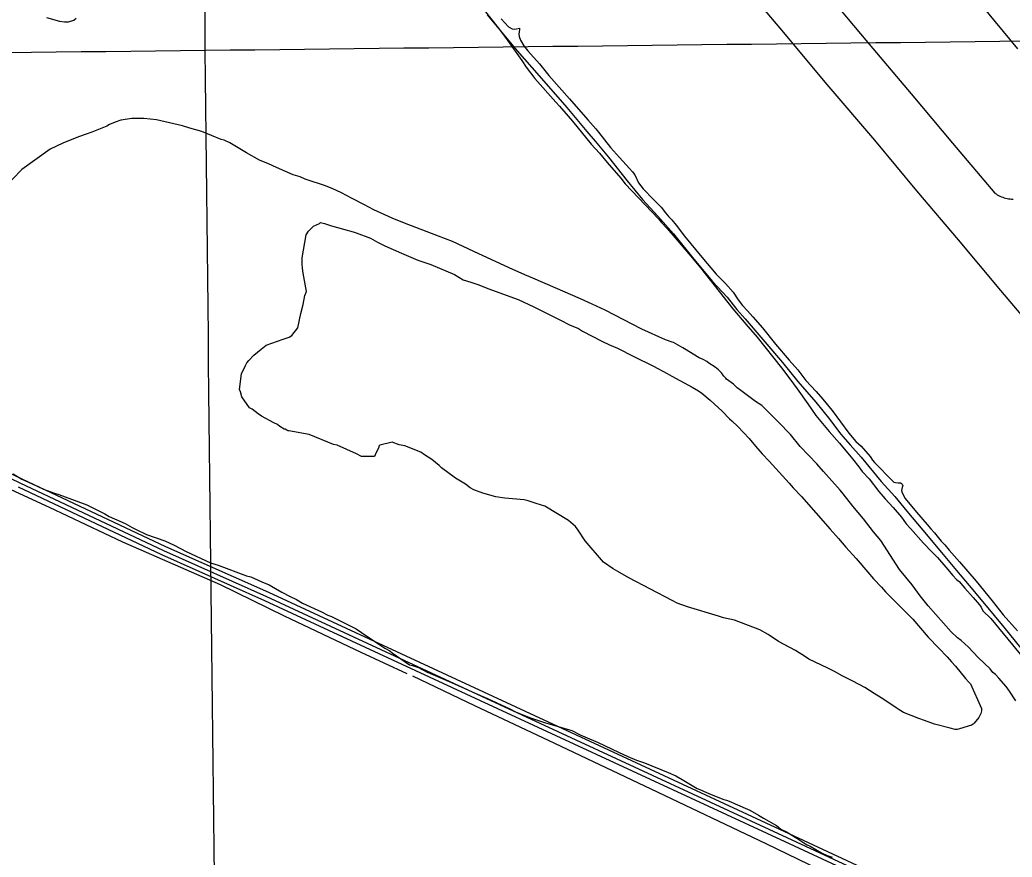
# Model space of a CAD drawing. Extents: x 3683613 to 3738215, y 469626 to 495384.
# Drawn here: x 3692456 to 3695755, y 478478 to 481261 of the extents above; entities that cross this region are included whole.
import ezdxf

# ---------------------------------------------------------------- set-up
doc = ezdxf.new("R2010")
doc.units = 0
for name, color, linetype in [('V-GRID-MAJR', 7, 'Continuous'), ('V-ROAD-CNTR', 7, 'Continuous'), ('V-RUNW-EDGE', 7, 'Continuous'), ('V-SITE-VEGE', 7, 'Continuous'), ('V-TOPO-SHOR', 7, 'Continuous')]:
    doc.layers.add(name, color=color, linetype=linetype)

msp = doc.modelspace()

# ---------------------------------------------------------------- linework, layer by layer
at = {"layer": 'V-GRID-MAJR'}
for points in [[(3693141.1, 475101.8), (3693072.3, 481160.4), (3693003.6, 487220.9), (3692934.8, 493281.4), (3692934.8, 493283.3)], [(3687787.4, 481100.8), (3693072.3, 481160.4), (3698357.2, 481220.7), (3703642.1, 481281.8), (3708927, 481343.7), (3714211.8, 481406.4), (3719496.7, 481469.8)]]:
    msp.add_spline(points, degree=3, dxfattribs=at)
at = {"layer": 'V-ROAD-CNTR'}
for points in [[(3693276.8, 479344.1), (3692934.6, 479496.6), (3692457.2, 479721.6), (3691771.2, 480050.8), (3691218, 480305.2), (3690903, 480460.1), (3690461.9, 480655.6), (3690259.1, 480753)], [(3695416.6, 478369), (3695013.2, 478556), (3693998, 479026.2), (3693283, 479357.7), (3692940.8, 479510.3), (3692463.6, 479735.2), (3691777.5, 480064.4)], [(3695404.1, 478341.8), (3695000.6, 478528.8), (3693985.4, 478999), (3693270.6, 479330.4), (3692928.3, 479483), (3692450.7, 479708.1)], [(3695703.4, 478221), (3695410.4, 478355.4), (3695006.9, 478542.4), (3693991.7, 479012.6), (3693276.8, 479344.1)]]:
    msp.add_lwpolyline(points, dxfattribs=at)
at = {"layer": 'V-RUNW-EDGE'}
for points in [[(3695140.5, 481046.7), (3694984.3, 481234), (3694828.8, 481417.3)], [(3695163.2, 481319.6), (3695291.9, 481166.5), (3695419.4, 481015.4), (3695556.9, 480851.9), (3695697.4, 480685.5), (3695701.6, 480682.8), (3695705.9, 480680.2), (3695710.3, 480677.8), (3695714.8, 480675.6), (3695719.4, 480673.7), (3695724, 480671.9), (3695728.8, 480670.3), (3695733.6, 480668.9), (3695738.4, 480667.7), (3695743.3, 480666.8), (3695748.3, 480666), (3695753.3, 480665.5), (3695758.2, 480665.2)], [(3695774.4, 481164.6), (3695651.9, 481312.4)], [(3695878.4, 480172.3), (3695717.5, 480361.7), (3695576.5, 480529.7), (3695438.6, 480693.4), (3695298.7, 480861), (3695140.5, 481046.7)]]:
    msp.add_lwpolyline(points, dxfattribs=at)
at = {"layer": 'V-SITE-VEGE'}
for p, q in [((3692433.7, 479752.6), (3692461.7, 479735.1)), ((3692461.7, 479735.1), (3692496.4, 479719.2)), ((3692496.4, 479719.2), (3692534.4, 479701.5)), ((3692534.4, 479701.5), (3692567.5, 479689)), ((3692567.5, 479689), (3692585.7, 479683.5)), ((3692585.7, 479683.5), (3692678.5, 479649.4)), ((3692678.5, 479649.4), (3692737.9, 479619.5)), ((3692737.9, 479619.5), (3692752.7, 479610.7)), ((3692752.7, 479610.7), (3692805.6, 479587.7)), ((3692805.6, 479587.7), (3692828.7, 479573.7)), ((3692828.7, 479573.7), (3692840.2, 479568.4)), ((3692840.2, 479568.4), (3692876.6, 479550.8)), ((3692876.6, 479550.8), (3692937.9, 479529.2)), ((3692937.9, 479529.2), (3692969.3, 479515)), ((3692969.3, 479515), (3693008.8, 479493.9)), ((3693008.8, 479493.9), (3693089.8, 479456.8)), ((3693089.8, 479456.8), (3693114.7, 479449.4)), ((3693114.7, 479449.4), (3693209.1, 479413.6)), ((3693209.1, 479413.6), (3693224, 479409.9)), ((3693224, 479409.9), (3693260.4, 479393.9)), ((3693260.4, 479393.9), (3693285.2, 479383.3)), ((3693285.2, 479383.3), (3693326.4, 479358.8)), ((3693326.4, 479358.8), (3693354.4, 479344.7)), ((3693354.4, 479344.7), (3693375.9, 479334.2)), ((3693375.9, 479334.2), (3693395.6, 479322)), ((3693395.6, 479322), (3693458.4, 479293.6)), ((3693458.4, 479293.6), (3693479.9, 479283.1)), ((3693479.9, 479283.1), (3693491.5, 479277.8)), ((3693491.5, 479277.8), (3693542.7, 479253.1)), ((3693542.7, 479253.1), (3693574, 479237.2)), ((3693574, 479237.2), (3693592.1, 479225.1)), ((3693592.1, 479225.1), (3693643, 479190.3)), ((3693643, 479190.3), (3693669.3, 479173)), ((3693669.3, 479173), (3693685.8, 479164.2)), ((3693685.8, 479164.2), (3693694, 479157.3)), ((3693694, 479157.3), (3693751.5, 479117.4)), ((3693751.5, 479117.4), (3693761.5, 479115.5)), ((3693761.5, 479115.5), (3693781.4, 479108.3)), ((3693781.4, 479108.3), (3693812.7, 479092.4)), ((3693812.7, 479092.4), (3693817.7, 479090.6)), ((3693817.7, 479090.6), (3693821, 479088.9)), ((3693821, 479088.9), (3693890.4, 479058.7)), ((3693890.4, 479058.7), (3693969.8, 479023.2)), ((3693969.8, 479023.2), (3694011.1, 479005.5)), ((3694011.1, 479005.5), (3694087.1, 478970.1)), ((3694087.1, 478970.1), (3694103.6, 478961.4)), ((3694103.6, 478961.4), (3694153.3, 478941.7)), ((3694153.3, 478941.7), (3694199.7, 478925.5)), ((3694199.7, 478925.5), (3694290.9, 478899.8)), ((3694290.9, 478899.8), (3694320.6, 478884)), ((3694320.6, 478884), (3694333.9, 478878.6)), ((3694333.9, 478878.6), (3694378.5, 478859.1)), ((3694378.5, 478859.1), (3694446.2, 478827.3)), ((3694446.2, 478827.3), (3694477.6, 478813.1)), ((3694477.6, 478813.1), (3694505.7, 478800.7)), ((3694505.7, 478800.7), (3694532.3, 478791.7)), ((3694532.3, 478791.7), (3694611.7, 478759.6)), ((3694611.7, 478759.6), (3694636.5, 478748.9)), ((3694636.5, 478748.9), (3694657.9, 478736.7)), ((3694657.9, 478736.7), (3694707.3, 478707)), ((3694707.3, 478707), (3694717.2, 478703.4)), ((3694717.2, 478703.4), (3694748.6, 478689.2)), ((3694748.6, 478689.2), (3694796.6, 478669.6)), ((3694796.6, 478669.6), (3694804.9, 478667.8)), ((3694804.9, 478667.8), (3694819.8, 478662.4)), ((3694819.8, 478662.4), (3694834.7, 478655.3)), ((3694834.7, 478655.3), (3694882.6, 478634)), ((3694882.6, 478634), (3694912.3, 478618.2)), ((3694912.3, 478618.2), (3694928.8, 478607.8)), ((3694928.8, 478607.8), (3694971.6, 478583.3)), ((3694971.6, 478583.3), (3694986.4, 478571.2)), ((3694986.4, 478571.2), (3695004.5, 478562.4)), ((3695004.5, 478562.4), (3695039.1, 478541.5)), ((3695039.1, 478541.5), (3695062.1, 478525.8)), ((3695062.1, 478525.8), (3695073.6, 478518.9)), ((3695073.6, 478518.9), (3695083.6, 478515.3)), ((3695083.6, 478515.3), (3695121.4, 478492.6)), ((3695121.4, 478492.6), (3695139.6, 478483.8)), ((3695139.6, 478483.8), (3695156.2, 478478.3))]:
    msp.add_line(p, q, dxfattribs=at)
for points in [[(3694003.6, 481287.9), (3694045.7, 481235), (3694070, 481202.6), (3694086.1, 481180.5), (3694124.8, 481126), (3694139.3, 481103.9), (3694168.5, 481066.4), (3694238.4, 480987.7), (3694249.7, 480974.1), (3694293.6, 480924.5), (3694355.2, 480847.7), (3694382.8, 480818.6), (3694408.8, 480787.8), (3694454.3, 480734.9), (3694468.8, 480716.1), (3694579.6, 480599.6), (3694589.3, 480587.7), (3694607.2, 480568.8), (3694634.8, 480536.4), (3694680.2, 480483.4), (3694719.2, 480437.3), (3694826.1, 480300.8), (3694869.9, 480249.6), (3694907.3, 480206.8), (3694988.2, 480104.5), (3695012.5, 480072.1), (3695040, 480034.7), (3695075.5, 479985.3), (3695102.9, 479946.1), (3695146.7, 479893.2), (3695180.8, 479853.9), (3695224.6, 479802.6), (3695245.7, 479775.4), (3695257, 479760), (3695279.8, 479736), (3695312.1, 479693.4), (3695333.3, 479669.5), (3695359.3, 479640.4), (3695386.9, 479608), (3695403, 479585.8), (3695417.7, 479570.4), (3695459.9, 479522.5), (3695486, 479495.1), (3695507.2, 479474.5), (3695534.8, 479442.1), (3695557.5, 479414.7), (3695570.5, 479401), (3695578.7, 479394.2), (3695598.2, 479371.9), (3695625.8, 479341.1), (3695647, 479317.2), (3695651.8, 479308.7), (3695658.1, 479296.9), (3695684.2, 479271.1), (3695781.5, 479153.3)], [(3692543.8, 481269.7), (3692587, 481256.9), (3692603.6, 481254.8), (3692617, 481254.5), (3692635.5, 481260.7), (3692642.4, 481267.2)], [(3695767.6, 478998.2), (3695746.7, 479030.5), (3695735.4, 479045.8), (3695711, 479073.2), (3695699.6, 479085.2), (3695691.4, 479092.1), (3695681.7, 479104), (3695642.5, 479141.8), (3695609.9, 479176.1), (3695585.4, 479198.4), (3695574, 479207.1), (3695552.7, 479227.6), (3695476.3, 479313.2), (3695448.8, 479347.3), (3695423, 479383.1), (3695380.8, 479434.3), (3695318.1, 479531.1), (3695293.7, 479560.2), (3695261.4, 479602.8), (3695225.7, 479645.5), (3695193.3, 479686.4), (3695183.6, 479698.4), (3695128.3, 479759.9), (3695105.5, 479785.6), (3695050.2, 479843.8), (3695017.7, 479883.1), (3694978.7, 479924.2), (3694931.4, 479970.5), (3694923.2, 479979.1), (3694901.8, 479993), (3694852.6, 480029.4), (3694841.1, 480038), (3694828.1, 480050.1), (3694805.1, 480067.4), (3694803.5, 480070.7), (3694797, 480077.6), (3694788.9, 480087.8), (3694779.1, 480098.1), (3694767.6, 480106.7), (3694746.3, 480120.7), (3694739.7, 480125.8), (3694728.2, 480132.8), (3694715, 480138.2), (3694665.6, 480167.8), (3694660.6, 480171.3), (3694629.3, 480188.8), (3694624.3, 480190.6), (3694602.8, 480197.8), (3694523.5, 480233.3), (3694401.4, 480296.6), (3694358.4, 480316), (3694320.4, 480333.7), (3694236.1, 480371), (3694161.7, 480402.9), (3694135.2, 480413.6), (3694082.3, 480436.7), (3693965, 480491.5), (3693894, 480525.1), (3693847.6, 480542.9), (3693735.1, 480585.9), (3693693.7, 480602), (3693632.5, 480630.3), (3693599.6, 480647.9), (3693558.3, 480669), (3693525.3, 480686.5), (3693493.9, 480700.7), (3693469.1, 480711.3), (3693411.1, 480729.5), (3693404.4, 480731.4), (3693387.9, 480740.1), (3693364.7, 480745.8), (3693308.5, 480770.6), (3693282, 480782.9), (3693252.3, 480795.4), (3693209.4, 480819.9), (3693153.4, 480853.1), (3693135.3, 480861.9), (3693125.3, 480863.8), (3693060.8, 480890.5), (3693020.9, 480901.6), (3692996, 480908.9), (3692909.6, 480929.5), (3692868, 480933.9), (3692827.8, 480933.2), (3692790.9, 480927.5), (3692772.4, 480921.2), (3692753.8, 480913.4), (3692745.3, 480908.6), (3692694.6, 480888.1), (3692676.1, 480881.9), (3692654.2, 480874.1), (3692650.8, 480872.5), (3692598.4, 480852.1), (3692556.1, 480831.4), (3692462.5, 480763.6)], [(3692462.5, 480763.6), (3692402.4, 480701.6)], [(3693418, 479883.5), (3693349.8, 479895.3), (3693348.1, 479895.3), (3693343.2, 479897.1), (3693338.2, 479900.6), (3693334.9, 479900.7), (3693320.1, 479909.4), (3693311.9, 479916.3), (3693300.3, 479921.6), (3693259.1, 479944.4), (3693247.6, 479951.4), (3693227.9, 479966.9), (3693219.7, 479972.1), (3693193.8, 480007.9), (3693189.3, 480024.7), (3693186.1, 480033.2), (3693192.5, 480084.8), (3693206.5, 480112.9), (3693210.1, 480121.2), (3693217, 480129.3), (3693234.2, 480147.3), (3693258.1, 480166.7), (3693275.1, 480179.7), (3693330.8, 480200), (3693351, 480206.2), (3693359.5, 480212.6), (3693380.2, 480237.2), (3693389.8, 480285.4), (3693397.2, 480315.3), (3693403, 480345.3), (3693408.3, 480358.5), (3693398.2, 480418.9), (3693395.3, 480435.7), (3693393.9, 480449.1), (3693394.5, 480470.9), (3693398.5, 480495.8), (3693408.1, 480547.4), (3693415.1, 480558.9), (3693432.2, 480575.2), (3693452.5, 480584.7), (3693455.9, 480588), (3693469.2, 480584.3), (3693492.4, 480577), (3693532.3, 480566), (3693563.8, 480556.8), (3693573.8, 480553.2), (3693621.8, 480535.3), (3693644.9, 480523), (3693669.6, 480510.7), (3693724.2, 480485.9), (3693778.7, 480462.8), (3693821.8, 480448.3), (3693901.2, 480414.5), (3693929.2, 480397.1), (3693955.7, 480389.8), (3693982.3, 480380.7), (3694012, 480368.3), (3694113.1, 480332.3), (3694164.3, 480307.6), (3694194, 480293.5), (3694253.4, 480263.5), (3694283.1, 480247.7), (3694312.9, 480235.3), (3694326, 480226.6), (3694390.4, 480193.2), (3694416.8, 480180.8), (3694443.3, 480170.1), (3694497.7, 480142), (3694562.1, 480110.3), (3694608.3, 480085.7), (3694623.1, 480077), (3694690.7, 480040.2), (3694712.2, 480027.9), (3694723.7, 480020.9), (3694751.5, 479996.8), (3694790.7, 479960.7), (3694815.1, 479935), (3694823.3, 479928.1), (3694842.9, 479909.3)], [(3694842.9, 479909.3), (3694880.3, 479869.9), (3694901.4, 479844.3), (3694924.2, 479818.6), (3694947, 479794.6), (3695013.6, 479721.1), (3695026.6, 479705.7), (3695054.3, 479676.6), (3695150.2, 479568.8), (3695177.8, 479538), (3695202.2, 479509), (3695236.3, 479471.4), (3695275.3, 479425.2), (3695294.7, 479403), (3695320.8, 479375.6), (3695333.8, 479360.2), (3695399, 479295.1), (3695425.1, 479269.3), (3695475.4, 479209.6), (3695511.3, 479173.5), (3695538.9, 479144.4), (3695553.5, 479127.3), (3695566.6, 479113.6), (3695600.6, 479072.6), (3695610.4, 479060.7), (3695616.9, 479053.9), (3695653.3, 478972.7), (3695653.1, 478964.3), (3695651.2, 478956), (3695644.1, 478942.8), (3695628.6, 478923.2), (3695625.2, 478919.9), (3695620.1, 478916.7), (3695579.7, 478904.4), (3695572.9, 478902.8), (3695566.2, 478903), (3695549.6, 478906.8), (3695496.5, 478919.8), (3695463.4, 478932.4), (3695445.1, 478939.5), (3695393.8, 478959.2), (3695375.7, 478969.7), (3695369.1, 478974.9), (3695324.8, 479004.4), (3695305, 479016.6), (3695296.8, 479021.8), (3695265.6, 479042.7), (3695226, 479063.8), (3695189.6, 479081.4), (3695164.9, 479095.4), (3695141.8, 479106), (3695079, 479136), (3695067.6, 479144.7), (3695034.6, 479165.6), (3694978.6, 479195.4), (3694944, 479218), (3694916, 479233.8), (3694831.6, 479266), (3694795, 479273.6), (3694778.4, 479279), (3694675.6, 479310.1), (3694640.8, 479322.6), (3694624.3, 479331.4), (3694480.8, 479406.9), (3694444.5, 479427.9), (3694428, 479436.7), (3694396.9, 479459.2), (3694335.1, 479529.3), (3694312.6, 479565), (3694302.9, 479576.9), (3694280, 479597.6), (3694201, 479644.7), (3694172.8, 479653.8), (3694146.3, 479662.8), (3694133, 479666.5), (3694067.9, 479671.5), (3694037.9, 479675.6), (3693994.8, 479688.4), (3693965, 479699.2), (3693953.5, 479706.1), (3693937.1, 479718.3), (3693904.1, 479737.5), (3693858.2, 479772.1), (3693850, 479780.6), (3693825.4, 479799.7), (3693800.8, 479815.3), (3693789.3, 479824), (3693736.3, 479845.4), (3693716.4, 479849.2), (3693693.2, 479858.2), (3693652.8, 479847.5), (3693649.4, 479844.2), (3693649.3, 479840.9), (3693637, 479816.1), (3693635.1, 479809.5), (3693630.1, 479809.6), (3693591.7, 479810.6), (3693575.2, 479819.4), (3693510.7, 479847.7), (3693499.1, 479849.7), (3693418, 479883.5)]]:
    msp.add_lwpolyline(points, dxfattribs=at)
at = {"layer": 'V-TOPO-SHOR'}
for points in [[(3694010.1, 481278.1), (3694042.6, 481238.3), (3694109.4, 481158), (3694182.6, 481074.9), (3694274.4, 480969.8), (3694341, 480890), (3694368.3, 480858.3), (3694412.8, 480805.2), (3694475.2, 480726.3), (3694525.6, 480664.8), (3694577.4, 480608.5), (3694628.9, 480550.7), (3694696.3, 480465.8), (3694758.5, 480391.5), (3694807.8, 480339.6), (3694839.2, 480298.3), (3694867.2, 480267.4), (3694926, 480199.1), (3694991.3, 480122.5), (3695042.8, 480059.3), (3695102.6, 479990.4), (3695148.5, 479932.5), (3695184.9, 479885.9), (3695216.4, 479848.4), (3695252.7, 479807.5), (3695319.5, 479727.4), (3695364.6, 479677.6), (3695404.7, 479628.2), (3695458.3, 479565.4), (3695520, 479491.1), (3695569.7, 479431.1), (3695611.9, 479381.6), (3695663.4, 479320.2), (3695727.2, 479243.3), (3695825.9, 479121.2)], [(3694056.6, 481264.7), (3694080.4, 481238.7), (3694093, 481231.3), (3694099.3, 481230.4), (3694107, 481231.4), (3694116.7, 481234.1), (3694117.2, 481229.3), (3694115.4, 481214), (3694116, 481205.9), (3694120.2, 481193.6), (3694131.4, 481175.4), (3694145.3, 481158.1), (3694183.4, 481115.6), (3694214.8, 481076.2), (3694283.3, 480998.4), (3694343.8, 480928.7), (3694370.8, 480898.9), (3694379.6, 480887.6), (3694419.9, 480836.8), (3694449.2, 480804.1), (3694482.3, 480767.8), (3694492.7, 480756.7), (3694500.3, 480746.1), (3694513.2, 480720), (3694528.7, 480699.9), (3694562.2, 480663.8), (3694587.6, 480638.5), (3694602.5, 480619.6), (3694613.2, 480606.7), (3694623.6, 480596.4), (3694638.5, 480578.5), (3694665.8, 480542.6), (3694723.3, 480472.7), (3694771.3, 480415.6), (3694802.6, 480384.9), (3694827.1, 480356.7), (3694844.2, 480330.4), (3694858.3, 480311.7), (3694875.6, 480293.8), (3694892.6, 480273.8), (3694924.8, 480237.4), (3694967.9, 480183.7), (3695014.2, 480130.5), (3695042.8, 480098.1), (3695069.3, 480062.5), (3695103.6, 480025.8), (3695126.2, 480000.6), (3695156.7, 479962.4), (3695212.4, 479887.1), (3695235.3, 479860.4), (3695253.4, 479844.5)], [(3691408.5, 480183.9), (3691631.7, 480081.9), (3691860.8, 479970.4), (3692087.5, 479862.9), (3692295.2, 479760.5), (3692552.8, 479641.2), (3692797.5, 479526.3), (3693121.7, 479384.5), (3693334.3, 479280.9), (3693589, 479159.6), (3693742.1, 479088.3)], [(3695253.4, 479844.5), (3695282.9, 479809.9), (3695290.7, 479797.9), (3695297.2, 479790.6), (3695312.4, 479776.1), (3695343.8, 479742.2), (3695361.9, 479724.6), (3695366.8, 479723.5), (3695376.6, 479723), (3695383.5, 479722.5), (3695387.6, 479720), (3695389.9, 479717.8), (3695391.2, 479714.2), (3695389.6, 479707.5), (3695387.8, 479697.1), (3695389, 479689), (3695399.1, 479670.1), (3695437.6, 479624.8), (3695472.6, 479583.9), (3695485.2, 479569.4), (3695496.7, 479556.7), (3695518.7, 479529), (3695531, 479516.4), (3695546.1, 479498.9), (3695579.8, 479460.4), (3695635.3, 479395.6), (3695689, 479330.2), (3695725.8, 479283.4), (3695772.5, 479230.6)], [(3693761.2, 479080.7), (3693967.8, 478982), (3694233, 478856.8), (3694554, 478705.6), (3694936.5, 478523.4), (3695254.4, 478369.9), (3695506.6, 478245.9), (3695745.5, 478144.4)]]:
    msp.add_lwpolyline(points, dxfattribs=at)

doc.saveas('drawing.dxf')
